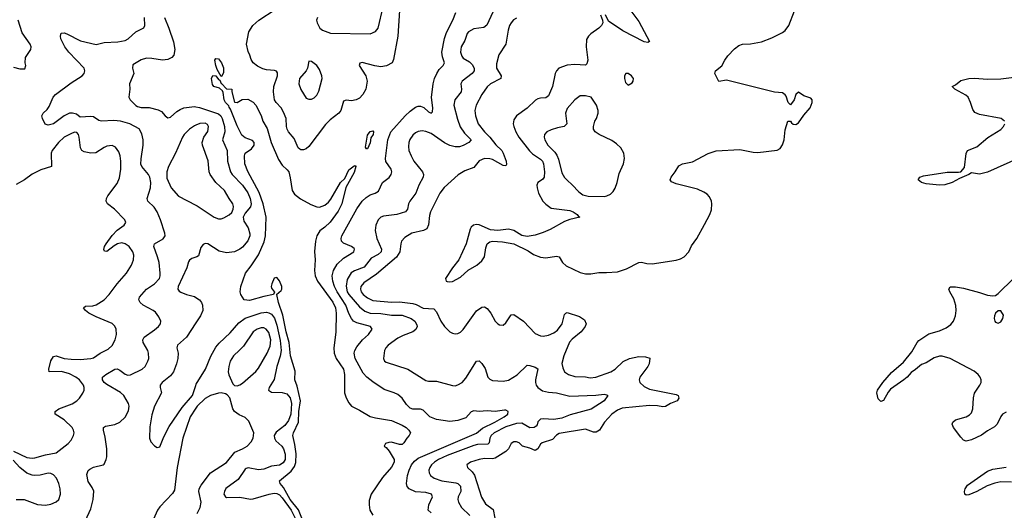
# Model space of a CAD drawing. Header units: inches. Extents: x 1550315 to 1685896, y 510706 to 640504.
# Tile 267 of 452: x 1618676 to 1626077, y 565229 to 568913. Entities that reach past the tile are written whole.
import ezdxf

# ---------------------------------------------------------------- set-up
doc = ezdxf.new("R2010")
doc.units = ezdxf.units.IN
doc.header["$MEASUREMENT"] = 0
doc.layers.add('B6516', color=7, linetype='Continuous')
doc.layers.add('B6526', color=7, linetype='Continuous')

msp = doc.modelspace()

# ---------------------------------------------------------------- linework, layer by layer
at = {"layer": 'B6516', "color": 5}
for points, elevation in [([(1618630, 568556), (1618676.4, 568543.6), (1618715.3, 568544.7), (1618722, 568570), (1618716, 568590), (1618720.7, 568630), (1618759.5, 568690), (1618762.9, 568710), (1618754.7, 568730), (1618694.8, 568814.8), (1618665, 568910)], 480), ([(1619170, 565152.4), (1619210, 565241.1), (1619228.4, 565310), (1619232.3, 565372.3), (1619221.1, 565401.1), (1619190, 565445.2), (1619181.6, 565498.4), (1619191.6, 565528.4), (1619202.3, 565537.7), (1619230, 565553.1), (1619302.7, 565570), (1619310, 565575.5), (1619326.3, 565610), (1619330.8, 565630.8), (1619330.9, 565690), (1619318.7, 565778.7), (1619305.7, 565830), (1619306, 565850), (1619320.1, 565859.9), (1619390, 565873.6), (1619430, 565890.3), (1619470, 565928.7), (1619495.1, 565975.1), (1619498.9, 566010), (1619493, 566030), (1619459.2, 566090), (1619432.6, 566112.6), (1619330, 566173.1), (1619311, 566190), (1619298, 566210), (1619298.9, 566230), (1619324.2, 566250), (1619390, 566289.1), (1619410, 566290.2), (1619430, 566281.3), (1619470.1, 566250.1), (1619490, 566245), (1619510, 566246.8), (1619596.3, 566290), (1619618.5, 566310), (1619640.4, 566350), (1619646.2, 566370), (1619645.1, 566410), (1619639.2, 566430), (1619603.1, 566490), (1619601.7, 566510), (1619612.8, 566530), (1619690, 566583.2), (1619720.5, 566610), (1619735.1, 566630), (1619736.9, 566650), (1619722.2, 566682.2), (1619695.7, 566715.7), (1619678.7, 566730), (1619604, 566770), (1619581.1, 566790), (1619571.1, 566810), (1619576, 566830), (1619629.9, 566890.1), (1619690, 566930.2), (1619726, 566970), (1619733, 566990), (1619733, 567010), (1619723.7, 567090), (1619713, 567133), (1619683.5, 567210), (1619689.8, 567230.2), (1619753.8, 567266.2), (1619769.7, 567290), (1619767.1, 567310), (1619733.5, 567410), (1619709.2, 567469.2), (1619685.8, 567505.8), (1619640.5, 567550), (1619635.1, 567570), (1619658.7, 567650), (1619662.4, 567690), (1619654, 567730), (1619644.2, 567750), (1619594.3, 567810), (1619587.6, 567827.6), (1619588.2, 567868.2), (1619603, 567970), (1619604.5, 568010), (1619595.4, 568055.4), (1619573.5, 568093.5), (1619504.5, 568130), (1619433.6, 568150), (1619384.9, 568155.1), (1619289.9, 568149.9), (1619270, 568155.5), (1619230, 568182.2), (1619210, 568186), (1619130, 568182), (1619103.1, 568203.1), (1619072.1, 568212.1), (1619050, 568209.8), (1619010, 568189.8), (1618930, 568129.9), (1618890, 568121), (1618868.5, 568128.5), (1618847.3, 568170), (1618843.7, 568190), (1618853.2, 568210), (1618882, 568238), (1618898, 568262), (1618928.3, 568330), (1618944.8, 568350), (1619062.3, 568437.7), (1619144.7, 568490), (1619160.5, 568510), (1619165.1, 568530), (1619159.7, 568550), (1619045.1, 568670), (1619015.1, 568710), (1618985.6, 568770), (1618982, 568790), (1618987.5, 568812.5), (1619010, 568813.4), (1619030, 568805.5), (1619134.1, 568754.1), (1619250, 568726), (1619310, 568741.7), (1619414.1, 568745.9), (1619470, 568756), (1619492.2, 568767.8), (1619550, 568820.9), (1619610, 568851), (1619616.3, 568870), (1619614.6, 568930)], 460), ([(1619763.9, 568930), (1619797.5, 568850), (1619832.7, 568747.3), (1619841.6, 568690), (1619834.1, 568645.9), (1619820.4, 568630), (1619790, 568614.5), (1619750, 568608.4), (1619670, 568621.8), (1619630, 568624), (1619590, 568611.7), (1619526.1, 568573.9), (1619523.6, 568550), (1619534, 568510), (1619502, 568430), (1619503.7, 568390), (1619496.3, 568330), (1619505.6, 568310), (1619548, 568268), (1619560.7, 568260.7), (1619590, 568253.1), (1619650, 568254), (1619716.3, 568236.3), (1619742.9, 568222.9), (1619770, 568191.6), (1619790, 568176.2), (1619810, 568180.5), (1619857.4, 568222.6), (1619881.6, 568238.4), (1619910.5, 568250), (1619970, 568259.3), (1619990, 568260.8), (1620000, 568258.8)], 440), ([(1620000, 568119.7), (1619990, 568115.5), (1619951.8, 568090), (1619912.7, 568050), (1619899.7, 568030), (1619846.4, 567910), (1619794.9, 567810), (1619783.1, 567770), (1619782.3, 567722.3), (1619814.6, 567650), (1619868.9, 567588.9), (1620000, 567519.3)], 460), ([(1618630, 565672), (1618730, 565625.5), (1618770, 565619.7), (1618790, 565622.4), (1618870, 565646.9), (1618950, 565659.7), (1619040.7, 565730), (1619063.7, 565756.3), (1619081.3, 565790), (1619085.7, 565810), (1619081.7, 565830), (1619071.1, 565850), (1619010, 565907.7), (1618942, 565950), (1618941.6, 565970), (1618970, 565992.1), (1619071.7, 566028.3), (1619106.3, 566050), (1619126.6, 566070), (1619151.5, 566108.5), (1619160.4, 566130), (1619161.4, 566150), (1619155.8, 566170), (1619125.6, 566210), (1619097.7, 566230), (1619050, 566252.8), (1618990, 566272), (1618898, 566270), (1618895.1, 566290), (1618909.7, 566350.3), (1618930, 566384.9), (1618950, 566388.4), (1619010, 566370.2), (1619063.6, 566363.6), (1619130, 566360.6), (1619212, 566368), (1619230, 566373.6), (1619280.5, 566410), (1619340, 566440), (1619370, 566466.4), (1619392.6, 566510), (1619402.6, 566550), (1619401.3, 566590), (1619392, 566612), (1619370, 566632.8), (1619250, 566681.4), (1619196.9, 566710), (1619169.7, 566730), (1619155.1, 566750), (1619170, 566761.6), (1619224.6, 566764.6), (1619250, 566772.2), (1619311.4, 566810), (1619349.1, 566850), (1619410, 566930.2), (1619479.8, 567010), (1619515.4, 567070), (1619532.4, 567110), (1619534.3, 567145.7), (1619526.6, 567170), (1619499.2, 567210), (1619470, 567230.7), (1619443.4, 567236.6), (1619410.8, 567229.2), (1619385.1, 567214.9), (1619330, 567172.3), (1619313.6, 567173.6), (1619308, 567188), (1619313.6, 567210), (1619325.4, 567230), (1619370, 567291.8), (1619408.4, 567331.6), (1619462, 567370), (1619474, 567390), (1619467.3, 567410), (1619388.4, 567490), (1619335.1, 567530), (1619326.6, 567550), (1619329, 567570), (1619338.8, 567590), (1619410, 567683.7), (1619426.2, 567726.2), (1619435.6, 567790), (1619436.1, 567850), (1619430.8, 567890), (1619420.5, 567920.5), (1619396.8, 567956.8), (1619370, 567968.2), (1619330, 567962.6), (1619310, 567954), (1619247.3, 567912.7), (1619210, 567909.8), (1619159.9, 567919.9), (1619143.5, 567930), (1619132.7, 567950), (1619124.1, 568030), (1619119.3, 568050), (1619106.4, 568066.4), (1619090, 568067.3), (1619070, 568060.9), (1619010.2, 568030), (1618968.9, 567990), (1618919.7, 567930), (1618913.8, 567910), (1618915.8, 567810), (1618835.1, 567784.9), (1618770, 567753.1), (1618711.8, 567710), (1618650, 567675.3)], 480), ([(1620000, 567129.7), (1619970, 567120.5), (1619953, 567107), (1619946, 567094), (1619931.2, 567050), (1619868.3, 566910), (1619866, 566890), (1619875.2, 566875.2), (1619886.9, 566866.9), (1619929.3, 566850), (1619990, 566834.2), (1620000, 566827.7)], 440), ([(1620000, 566635.9), (1619930.8, 566529.2), (1619861.1, 566470), (1619857.3, 566450), (1619867.8, 566407.8), (1619865.7, 566370), (1619855.8, 566330), (1619832.2, 566267.8), (1619810, 566237.7), (1619747, 566190), (1619732, 566170), (1619732, 566150), (1619742.4, 566110), (1619690, 566010.7), (1619670, 565946), (1619655.1, 565855.1), (1619652, 565770), (1619662.7, 565742.7), (1619690, 565713.2), (1619710, 565701.2), (1619730, 565706), (1619759.2, 565780.8), (1619800.6, 565859.4), (1619898.4, 566001.6), (1619975.2, 566090), (1620000, 566167.3)], 440), ([(1620000, 565995.6), (1619956.4, 565930), (1619903, 565770), (1619859.8, 565550), (1619840.4, 565379.6), (1619825.4, 565354.6), (1619730, 565255.6), (1619711.2, 565230), (1619662.6, 565117.4)], 460), ([(1618650, 565310.3), (1618710, 565310.3), (1618810, 565271.7), (1618870, 565267.2), (1618910, 565275.8), (1618950, 565292.7), (1618970, 565310.8), (1618982, 565350), (1618979.8, 565390), (1618969.8, 565430), (1618951.6, 565470), (1618930, 565495), (1618910, 565505.8), (1618890, 565508.3), (1618830, 565493.2), (1618790, 565489.8), (1618770, 565492.4), (1618730, 565507.9), (1618676.4, 565550), (1618626.1, 565606.1)], 480)]:
    msp.add_lwpolyline(points, dxfattribs=dict(at, elevation=elevation))
at = {"layer": 'B6526', "color": 5}
for points, elevation in [([(1621530, 568982), (1621518.6, 568790), (1621486.1, 568613.9), (1621475.1, 568590), (1621434.2, 568565.8), (1621390, 568559.7), (1621346.1, 568566.1), (1621250, 568590.3), (1621232.5, 568587.5), (1621227.6, 568570), (1621276.8, 568490), (1621288.6, 568450), (1621276.8, 568390), (1621256, 568350), (1621230, 568323.6), (1621206, 568310), (1621170, 568303.2), (1621130, 568308.9), (1621110, 568301.6), (1621088.8, 568231.2), (1621075.8, 568210), (1621010, 568161.8), (1620975.2, 568124.8), (1620850, 567960.2), (1620830, 567943.5), (1620810, 567935.2), (1620790, 567936.5), (1620781.6, 567941.6), (1620770, 567950.5), (1620739.8, 568019.8), (1620696.9, 568070), (1620686.4, 568090), (1620681.1, 568110), (1620678.9, 568170), (1620659.6, 568219.6), (1620642, 568250), (1620604, 568290), (1620591, 568311), (1620583.8, 568370), (1620586.7, 568410), (1620613.4, 568490), (1620614.4, 568514.4), (1620605.8, 568525.8), (1620591.6, 568531.6), (1620530, 568536.1), (1620503.2, 568543.2), (1620464.4, 568564.4), (1620430.4, 568590), (1620414.9, 568614.9), (1620407, 568647), (1620394.3, 568674.3), (1620382, 568730), (1620398.3, 568821.7), (1620427.4, 568870), (1620473.1, 568910), (1620597.4, 568990)], 440), ([(1620914.8, 568930), (1620906.8, 568910), (1620911, 568890), (1620931.3, 568850), (1620953.4, 568833.4), (1621012.3, 568812.3), (1621310, 568806.5), (1621350, 568823.7), (1621371.7, 568848.3), (1621408.4, 569010)], 460), ([(1623246.9, 569010), (1623330, 568900.4), (1623410.7, 568749.3), (1623398.5, 568741.5), (1623370, 568746), (1623210, 568829.8), (1623101.3, 568901.3), (1623079.5, 568950)], 520), ([(1621767.7, 565210), (1621747.2, 565230), (1621752.3, 565270), (1621778, 565330), (1621771.8, 565350), (1621730, 565362.3), (1621650, 565366.8), (1621603.1, 565390), (1621588.5, 565408.5), (1621583.6, 565430), (1621590.2, 565490), (1621602.7, 565530), (1621622.3, 565570), (1621642.9, 565597.1), (1621670, 565619.9), (1622110.4, 565809.6), (1622154.8, 565845.2), (1622248.2, 565890), (1622318.5, 565930), (1622346, 565950), (1622348.2, 565970), (1622330, 565980.9), (1622321.2, 565981.2), (1622250, 565971.3), (1622190, 565975.5), (1622130, 565971.2), (1622090, 565975.8), (1622070, 565968.7), (1622030, 565924), (1621970, 565904.2), (1621910, 565897.2), (1621810, 565910.1), (1621757.7, 565930), (1621710, 565981.5), (1621690, 565988.1), (1621630, 565987.5), (1621610, 565996.9), (1621583.8, 566023.8), (1621550, 566070.3), (1621517.8, 566097.8), (1621491.2, 566111.2), (1621415.8, 566135.8), (1621330, 566194.4), (1621284.7, 566230), (1621258.6, 566258.6), (1621198.5, 566370), (1621190.9, 566410), (1621195.8, 566430), (1621210, 566455.6), (1621254, 566510), (1621298.4, 566550), (1621325.5, 566590), (1621312, 566610), (1621210, 566635.9), (1621186.2, 566650), (1621170, 566669.2), (1621150, 566706.7), (1621126.5, 566770), (1621061.5, 566870), (1621041.4, 566910), (1621029.6, 566950), (1621025.9, 566990), (1621034, 567030), (1621061.8, 567078.2), (1621110, 567121.2), (1621186.7, 567170), (1621193.4, 567190), (1621190, 567195.5), (1621170.7, 567210), (1621110, 567234.9), (1621094.9, 567250), (1621091.5, 567270), (1621097.6, 567290), (1621210, 567493.5), (1621250.1, 567549.9), (1621281.1, 567578.9), (1621310, 567597.7), (1621348.5, 567611.5), (1621373.7, 567626.3), (1621404.2, 567690), (1621452.2, 567727.8), (1621468.5, 567750), (1621473.4, 567770), (1621468.9, 567790), (1621429.3, 567849.3), (1621424.7, 567870), (1621443, 568010), (1621466.1, 568070), (1621573.9, 568190), (1621610, 568225.6), (1621650, 568255.5), (1621670, 568262.8), (1621690, 568263.2), (1621714.2, 568254.2), (1621750, 568220.5), (1621770, 568209.7), (1621779.6, 568220.4), (1621781.8, 568250), (1621772.1, 568327.9), (1621784, 568430), (1621794.1, 568470), (1621810.8, 568510), (1621830, 568539.3), (1621858.5, 568570), (1621868.1, 568590), (1621854.7, 568634.7), (1621850.1, 568670), (1621868.6, 568771.4), (1621884.1, 568815.9), (1621931.3, 568910), (1621953.9, 568966.1)], 440), ([(1622232.3, 568970), (1622188.4, 568871.6), (1622166, 568854), (1622090, 568843.5), (1622050, 568822.3), (1622039.7, 568810), (1622022.3, 568757.7), (1621993.4, 568710), (1621989.2, 568670), (1621999.3, 568639.3), (1622010, 568624.2), (1622056.2, 568596.2), (1622077.3, 568577.3), (1622091.4, 568550), (1622091.6, 568530), (1622077, 568510), (1622001.3, 568450), (1621993.1, 568430), (1621998.2, 568390), (1621993.2, 568370), (1621947.3, 568310), (1621940.2, 568270), (1621966.1, 568166.1), (1621988.1, 568108.1), (1622020.4, 568060.4), (1622068.8, 568010), (1622052.4, 567990), (1622010, 567967), (1621981.7, 567958.3), (1621950, 567957.3), (1621910, 567968.6), (1621870, 567987), (1621770, 568057.9), (1621730, 568074.5), (1621702.3, 568077.7), (1621670, 568073.8), (1621650, 568063.5), (1621630, 568045.1), (1621608, 568012), (1621600.7, 567990), (1621598.4, 567961.6), (1621602.3, 567930), (1621617.5, 567890), (1621639.3, 567850), (1621702.7, 567770), (1621711.5, 567750), (1621708.1, 567730), (1621676.9, 567670), (1621652.9, 567610), (1621607.4, 567550), (1621598.3, 567530), (1621590.2, 567489.8), (1621577.1, 567470), (1621510, 567449.8), (1621410, 567438.3), (1621390, 567429.6), (1621370.2, 567409.8), (1621354, 567370), (1621349.1, 567330), (1621361.7, 567270), (1621395, 567190), (1621392.8, 567170), (1621370.2, 567150), (1621317.9, 567122.1), (1621265.8, 567054.2), (1621192.1, 567027.9), (1621168.7, 567011.3), (1621138.3, 566961.7), (1621128.8, 566911.2), (1621138.8, 566870), (1621150.6, 566850), (1621230, 566755.9), (1621270, 566723.3), (1621310, 566710.1), (1621390, 566706.6), (1621470, 566694.9), (1621550, 566693.5), (1621618, 566670), (1621646.9, 566650), (1621661.7, 566621.7), (1621662.9, 566610), (1621654, 566586), (1621631.4, 566568.6), (1621558.8, 566541.2), (1621519, 566521), (1621446.7, 566470), (1621428.8, 566450), (1621418.7, 566430), (1621410.4, 566370), (1621419.3, 566350), (1621430, 566340.4), (1621593, 566290), (1621730, 566202.7), (1621750, 566198.5), (1621810, 566198.8), (1621930, 566166.4), (1621950, 566164.4), (1621970, 566170.3), (1622001.6, 566190), (1622030, 566222), (1622110, 566348.4), (1622130, 566350.3), (1622150, 566331.7), (1622174, 566294), (1622195.6, 566230), (1622210, 566213.4), (1622230, 566204.4), (1622310, 566199.3), (1622350, 566205.2), (1622414.7, 566245.3), (1622490, 566318), (1622510, 566316.5), (1622550, 566303.1), (1622570.2, 566290.2), (1622552.9, 566210), (1622553.7, 566190), (1622558.4, 566170), (1622570.2, 566150), (1622606.3, 566126.3), (1622650, 566115.9), (1622710, 566110.1), (1622810, 566085.6), (1623007.3, 566092.7), (1623070, 566102.3), (1623090, 566097.1), (1623097.1, 566090), (1623069, 566050), (1622972.6, 565987.4), (1622814.9, 565945.1), (1622750, 565920.7), (1622690, 565912.1), (1622610, 565916.3), (1622590, 565912.9), (1622570, 565893), (1622565.2, 565870), (1622558.8, 565861.2), (1622543.8, 565850), (1622510, 565848.1), (1622450, 565884.5), (1622410, 565880.2), (1622330, 565856.9), (1622242.2, 565810), (1622218.7, 565790), (1622208.9, 565770), (1622205.3, 565734.7), (1622194.6, 565725.4), (1622117.6, 565722.4), (1622090, 565716.7), (1621890, 565641), (1621824.7, 565610), (1621793.4, 565590), (1621771.7, 565570), (1621758.6, 565550), (1621752.5, 565530), (1621754.3, 565510), (1621764.7, 565490), (1621790.3, 565470), (1621850, 565450.1), (1621955, 565435), (1621970, 565429.4), (1621989.4, 565410), (1621992.3, 565370), (1621972.3, 565330), (1621970.2, 565310), (1621974.2, 565290), (1621998.2, 565250), (1622058.6, 565190)], 460), ([(1622410, 568923.7), (1622388.5, 568911.5), (1622369.6, 568890.4), (1622357.7, 568870), (1622346.5, 568833.5), (1622329.3, 568730), (1622276.9, 568650), (1622259.5, 568580.5), (1622261.2, 568550), (1622295.5, 568490), (1622292.4, 568470), (1622214.3, 568430), (1622190, 568409.8), (1622151, 568350), (1622108.4, 568271.6), (1622101.4, 568250), (1622097.8, 568230), (1622101.7, 568190), (1622123.2, 568130), (1622168.7, 568070), (1622210.9, 568030.9), (1622254.3, 567974.3), (1622298.9, 567930), (1622310.7, 567910), (1622332.9, 567850), (1622335.2, 567824.8), (1622330, 567815.1), (1622310, 567817.3), (1622230, 567862), (1622210, 567868.3), (1622170, 567869.8), (1622130, 567854.2), (1622090, 567802.7), (1622021.5, 567778.5), (1621972.6, 567747.4), (1621867.3, 567652.7), (1621835.3, 567610), (1621763.5, 567470), (1621756.2, 567443.8), (1621748.2, 567371.8), (1621736.7, 567343.3), (1621710.1, 567329.9), (1621623, 567310), (1621570, 567278.3), (1621546.7, 567250), (1621539.7, 567230), (1621534.3, 567170), (1621509.3, 567130.7), (1621358.1, 567001.9), (1621261.9, 566938.1), (1621240.1, 566910), (1621237, 566890), (1621243.3, 566870), (1621258.4, 566850), (1621290, 566824.8), (1621330, 566805.6), (1621470, 566792.5), (1621530, 566794.5), (1621630, 566782.3), (1621655.6, 566775.6), (1621710, 566746.9), (1621790, 566741.6), (1621810, 566719.5), (1621841.5, 566650), (1621869.5, 566609.5), (1621910, 566570.2), (1621930, 566559), (1621950, 566554.3), (1621970, 566557.4), (1621990, 566567.2), (1622010, 566585.7), (1622110, 566725.7), (1622150, 566754.6), (1622170, 566755.8), (1622190, 566743.8), (1622217, 566710), (1622250.4, 566650), (1622268.9, 566628.9), (1622281.7, 566621.7), (1622310, 566620.4), (1622330, 566638), (1622370, 566697.1), (1622390, 566699.5), (1622462, 566650), (1622550, 566557.6), (1622590, 566538.7), (1622610, 566537), (1622650, 566544.6), (1622690, 566561.7), (1622718.1, 566581.9), (1622752.4, 566630), (1622770, 566698.8), (1622781.2, 566710), (1622790, 566713.1), (1622883.7, 566683.7), (1622920.3, 566660.3), (1622934, 566630), (1622926.4, 566610), (1622897, 566570), (1622830, 566514.5), (1622809.5, 566490.5), (1622766.4, 566390), (1622751.5, 566331.5), (1622757.8, 566297.8), (1622770.4, 566270), (1622802, 566250), (1622850, 566233.8), (1622930, 566231.4), (1622964.4, 566224.4), (1623007.7, 566227.7), (1623119.7, 566270), (1623150.9, 566290), (1623212.8, 566347.2), (1623260.7, 566370), (1623330, 566384.8), (1623380.5, 566380.5), (1623411.6, 566371.6), (1623407.2, 566330), (1623396.9, 566310), (1623337.4, 566230), (1623332, 566210), (1623337.6, 566190), (1623370, 566157.7), (1623410, 566139), (1623610, 566099.8), (1623624.4, 566090), (1623630.1, 566070), (1623616.9, 566050), (1623568, 566032), (1623530, 566009.8), (1623510, 566006.8), (1623470, 566013.9), (1623410, 566015.3), (1623204.6, 565995.4), (1623170, 565981.6), (1623128.1, 565950), (1623071.1, 565890), (1623034.3, 565830), (1623010, 565815.8), (1622990, 565816.5), (1622930, 565838.9), (1622730, 565806.5), (1622710, 565792.9), (1622680.4, 565759.6), (1622603.2, 565736.8), (1622590, 565725.5), (1622570, 565690.9), (1622550, 565677.1), (1622510, 565696.2), (1622455.4, 565710), (1622430, 565736), (1622410, 565744.4), (1622390, 565743), (1622370.3, 565729.7), (1622350.2, 565690), (1622331.3, 565670), (1622250, 565619.9), (1622230, 565614.6), (1622170, 565619.2), (1622130, 565611.7), (1622065.5, 565590), (1622038, 565570), (1622041.6, 565550), (1622077.4, 565517.4), (1622094.1, 565494.1), (1622146.9, 565326.9), (1622178.6, 565278.6), (1622235.6, 565235.6), (1622247.8, 565170)], 480), ([(1623041.6, 568950), (1623057.3, 568910), (1623060.5, 568890), (1623050.5, 568870), (1623030.4, 568850), (1622970, 568806.2), (1622951.5, 568788.5), (1622936.6, 568763.4), (1622932.9, 568710), (1622946.5, 568610), (1622939.2, 568580.8), (1622929.1, 568570.9), (1622850, 568576.5), (1622790, 568570.6), (1622728.7, 568550), (1622710.3, 568530), (1622700.8, 568510), (1622682, 568410), (1622650, 568342), (1622630, 568325.4), (1622590, 568324.4), (1622570, 568319.1), (1622552, 568308), (1622491.6, 568248.4), (1622410, 568191.1), (1622390, 568160.9), (1622386, 568130), (1622390.2, 568110), (1622405.1, 568070), (1622428.3, 568030), (1622507.7, 567927.7), (1622530, 567905.9), (1622590, 567864.8), (1622604.8, 567850), (1622613.8, 567830), (1622620.7, 567770), (1622617.1, 567730), (1622606.9, 567713.1), (1622571.6, 567690), (1622563.2, 567670), (1622564.6, 567650), (1622576.8, 567610), (1622608.5, 567550), (1622630, 567527.5), (1622670, 567498.3), (1622810, 567479.8), (1622836, 567470), (1622866.7, 567450), (1622876.2, 567436.2), (1622886.8, 567430), (1622810, 567411.6), (1622770, 567397.3), (1622663, 567337), (1622610, 567314.2), (1622550, 567295.4), (1622490, 567286), (1622450, 567291.8), (1622390, 567329.4), (1622350, 567340.7), (1622270, 567329.6), (1622214.3, 567334.3), (1622130, 567371.3), (1622110, 567375.1), (1622086.8, 567370), (1622070, 567356), (1622061.2, 567338.8), (1622032.1, 567230), (1621976.5, 567110), (1621928.9, 567050), (1621875.5, 566970), (1621882, 566950), (1621890, 566946), (1621910, 566943.6), (1621930, 566947.9), (1621990, 566979), (1622048.1, 567031.9), (1622111.9, 567070), (1622150, 567102.9), (1622170, 567132.7), (1622179.4, 567200.6), (1622189.8, 567230.2), (1622210, 567245.7), (1622230, 567248.9), (1622303.9, 567243.9), (1622390, 567230.6), (1622496.9, 567176.9), (1622538.4, 567150), (1622590, 567128.6), (1622630, 567124), (1622710, 567136.5), (1622730, 567131.4), (1622756, 567090), (1622784.4, 567064.4), (1622890, 567013.5), (1622930, 567003.8), (1622970, 567004), (1623030, 567014.7), (1623086.2, 567013.8), (1623170, 567020.1), (1623238.3, 567041.7), (1623330, 567090.9), (1623350, 567093), (1623390, 567082.5), (1623430, 567080.5), (1623610, 567107.7), (1623642.8, 567117.2), (1623670, 567131.8), (1623705, 567170), (1623726.2, 567213.8), (1623766.2, 567270), (1623824.4, 567375.6), (1623862.4, 567450), (1623875.2, 567484.8), (1623879.6, 567530), (1623876.9, 567550), (1623862, 567582), (1623843.1, 567603.1), (1623819, 567619), (1623770, 567640.5), (1623610, 567680.7), (1623575.1, 567695.1), (1623565.2, 567710), (1623572.3, 567730), (1623603.7, 567770), (1623630, 567816), (1623658, 567830), (1623733.7, 567846.3), (1623850, 567908.5), (1623910, 567927.2), (1624090, 567937.6), (1624190, 567917.1), (1624224.7, 567915.3), (1624370, 567933.4), (1624393.1, 567946.9), (1624410, 567973), (1624421.2, 568010), (1624430, 568084.7), (1624450, 568152), (1624470, 568152), (1624477.5, 568137.5), (1624490, 568127.3), (1624510, 568124.9), (1624530, 568139.3), (1624570, 568195.5), (1624617.6, 568250), (1624632, 568290), (1624632, 568310), (1624622.5, 568322.5), (1624570, 568341.5), (1624530, 568367.8), (1624510.4, 568350), (1624496.5, 568310), (1624470, 568272.3), (1624451.4, 568291.4), (1624437.8, 568337.8), (1624429.8, 568349.8), (1624410, 568362.6), (1624350, 568368.5), (1623990, 568458.9), (1623930, 568449.2), (1623902, 568510), (1623906.6, 568530), (1623954.9, 568565.1), (1623975.1, 568610), (1623998.3, 568641.7), (1624050, 568693.4), (1624081.7, 568718.3), (1624110, 568728.4), (1624170, 568732), (1624252.3, 568747.7), (1624330, 568776.4), (1624410, 568817), (1624430, 568831.8), (1624458, 568870), (1624499.6, 568980.4)], 520), ([(1620828.9, 565088.9), (1620772.3, 565232.3), (1620709.4, 565310), (1620659.8, 565399.8), (1620634.6, 565430), (1620627.8, 565450), (1620716.1, 565523.9), (1620741, 565559), (1620751.6, 565588.4), (1620753.1, 565653.1), (1620744.5, 565724.5), (1620729.9, 565790), (1620734.3, 565810), (1620771.8, 565890), (1620775.3, 565970), (1620786.9, 566050), (1620761.4, 566161.4), (1620744.2, 566210), (1620745.5, 566274.5), (1620712.8, 566390), (1620702.7, 566490), (1620679, 566570), (1620655.1, 566695.1), (1620622.5, 566790), (1620609.4, 566849.4), (1620606, 566850), (1620640.7, 566879.3), (1620646.6, 566890), (1620647.6, 566910), (1620630, 566952), (1620610, 566976.2), (1620590, 566971.8), (1620570.4, 566930), (1620567, 566910), (1620570, 566898), (1620592, 566868), (1620584.7, 566850), (1620510, 566835.5), (1620404.4, 566804.4), (1620364, 566810), (1620337.2, 566850), (1620333.2, 566870), (1620338, 566910), (1620374, 567010), (1620416, 567064), (1620472, 567148), (1620514.8, 567245.2), (1620524.2, 567290), (1620529.1, 567429.1), (1620505.3, 567530), (1620476.1, 567616.1), (1620390, 567773.6), (1620367.3, 567830), (1620366, 567890), (1620370, 567911.3), (1620417.7, 567942.3), (1620438.4, 567970), (1620439.5, 567990), (1620425.6, 568005.6), (1620370, 568024.7), (1620345.3, 568045.3), (1620310, 568116.2), (1620261.6, 568241.6), (1620250, 568255.3), (1620247, 568267), (1620222.4, 568290), (1620213.6, 568310), (1620206.6, 568366.6), (1620199.7, 568379.7), (1620177.6, 568397.6), (1620136, 568410), (1620125.1, 568425.1), (1620117.2, 568470), (1620126.8, 568493.2), (1620151.1, 568491.1), (1620170, 568464.7), (1620179.8, 568459.8), (1620190, 568434), (1620194, 568434), (1620230, 568394), (1620270, 568392), (1620271, 568370), (1620290, 568294), (1620310, 568292), (1620347.2, 568312.8), (1620390, 568315.8), (1620430, 568293.1), (1620450, 568270.3), (1620490, 568193), (1620502.6, 568150), (1620536.3, 568096.3), (1620565.8, 567990), (1620622.3, 567862.3), (1620650, 567820.4), (1620686.6, 567786.6), (1620698, 567770), (1620710, 567724.7), (1620723.8, 567630), (1620742.2, 567602.2), (1620787.1, 567567.1), (1620864, 567524), (1620908.5, 567508.5), (1620930, 567505.8), (1620970, 567520.4), (1620996.4, 567543.6), (1621013.6, 567566.4), (1621086.5, 567690), (1621119, 567721), (1621150, 567784.5), (1621190, 567816.5), (1621196.9, 567816.9), (1621201.6, 567810), (1621190, 567766.3), (1621127, 567653), (1621096.5, 567530), (1621070, 567475.1), (1621010, 567393.7), (1620970, 567354.8), (1620932, 567328), (1620909.5, 567290.5), (1620899.5, 567250), (1620893.2, 567173.2), (1620896.5, 567110), (1620891.3, 567030), (1620897.7, 566990), (1620914.5, 566950), (1621030, 566793.1), (1621050.1, 566750), (1621054.6, 566710), (1621053.3, 566566.7), (1621036.9, 566450), (1621038.9, 566410), (1621054.6, 566370), (1621110.1, 566290), (1621117, 566250), (1621118, 566110), (1621130, 566074.4), (1621150, 566036), (1621170.3, 566010), (1621230, 565982.1), (1621310, 565934.2), (1621350, 565923.2), (1621470, 565904.7), (1621550, 565867.6), (1621580.3, 565850), (1621601.1, 565830), (1621614, 565810), (1621604.4, 565790), (1621585.7, 565770), (1621564.2, 565735.8), (1621550, 565723.7), (1621530, 565723), (1621470, 565740.5), (1621450, 565738.7), (1621426.8, 565730), (1621416, 565710), (1621430, 565700.7), (1621453.2, 565673.2), (1621491.4, 565611.4), (1621491.5, 565590), (1621470, 565554.3), (1621403.4, 565476.6), (1621318.3, 565350), (1621303.4, 565303.4), (1621301.7, 565270), (1621307.2, 565230), (1621330, 565193)], 420), ([(1626077.6, 568150), (1626052.7, 568170), (1625890, 568202), (1625856.6, 568216.6), (1625839.2, 568239.2), (1625823.7, 568290), (1625804.4, 568330), (1625786.6, 568346.6), (1625705.2, 568390), (1625684, 568410), (1625710, 568424), (1625750, 568457.3), (1625810, 568472.1), (1625853.4, 568473.4), (1625950, 568465.2), (1626050, 568467.6), (1626250, 568494.3)], 480), ([(1620000, 568258.8), (1620026.5, 568253.5), (1620170, 568206.7), (1620187.2, 568190), (1620197.6, 568170), (1620215.8, 568110), (1620217.2, 568070), (1620201.3, 568010), (1620234.4, 567930), (1620238.7, 567850), (1620261, 567770), (1620273.1, 567750), (1620350.4, 567670), (1620390, 567612.3), (1620408.2, 567570), (1620415.7, 567530), (1620411.5, 567508.5), (1620370, 567460.8), (1620356.8, 567430), (1620360.2, 567400.2), (1620394, 567350), (1620406.1, 567306.1), (1620405.5, 567290), (1620390, 567252), (1620350, 567205.8), (1620329.6, 567190), (1620290, 567170.2), (1620230, 567162.6), (1620176, 567176), (1620090, 567230.3), (1620070, 567232.7), (1620056.1, 567223.9), (1620038.6, 567201.4), (1620019.3, 567140.7), (1620007.9, 567132.1), (1620000, 567129.7)], 440), ([(1620000, 567519.3), (1620010, 567514), (1620138, 567430), (1620170, 567417.7), (1620190, 567417.3), (1620210, 567425.2), (1620250, 567447.5), (1620270, 567466.2), (1620280.5, 567490), (1620282.9, 567510), (1620279.2, 567530), (1620249.6, 567570), (1620215.4, 567630), (1620149.8, 567690), (1620107.8, 567750), (1620101.5, 567770), (1620093.7, 567853.7), (1620050.8, 567970), (1620048.8, 567990), (1620060.4, 568030), (1620090, 568074), (1620095.3, 568110), (1620086.6, 568126.6), (1620070, 568135.3), (1620030, 568132.2), (1620000, 568119.7)], 460), ([(1626190, 567876), (1625950, 567767.3), (1625890, 567752.8), (1625830, 567762.7), (1625811, 567750), (1625739, 567721), (1625684.9, 567690), (1625630, 567672.8), (1625589.7, 567669.7), (1625490, 567680.7), (1625455.3, 567690), (1625428.7, 567710), (1625442, 567730), (1625470, 567739.5), (1625647, 567767), (1625733.2, 567766.8), (1625749, 567771), (1625777.2, 567802.8), (1625791.1, 567908.9), (1625800.9, 567930), (1625870, 567957.4), (1625952.5, 568027.5), (1626050, 568087.9), (1626069.7, 568110), (1626079.7, 568130)], 480), ([(1626090, 565965.4), (1626064.4, 565950), (1626050, 565934), (1626023.1, 565876.9), (1626003.8, 565856.2), (1625950, 565826), (1625906.4, 565793.6), (1625830, 565757.4), (1625790, 565748.4), (1625770, 565756.3), (1625750, 565778.7), (1625695.6, 565850), (1625684.5, 565875.5), (1625689.2, 565890), (1625710, 565908), (1625790, 565932.2), (1625814.8, 565945.2), (1625830, 565960.7), (1625839.7, 565990), (1625845.3, 566074.7), (1625852, 566108), (1625894, 566170), (1625903.6, 566190), (1625904.2, 566210), (1625896.3, 566230), (1625880.5, 566250), (1625850, 566274.8), (1625670, 566369.8), (1625610, 566386.8), (1625590, 566385.3), (1625550, 566373), (1625490, 566337.5), (1625455.4, 566324.6), (1625410, 566285.3), (1625375.9, 566264.1), (1625345.7, 566230), (1625321.1, 566210), (1625222.4, 566137.6), (1625203.9, 566116.1), (1625170, 566054), (1625150, 566046.6), (1625130, 566067), (1625118.4, 566110), (1625123.6, 566130), (1625163, 566190), (1625230, 566263.7), (1625318.5, 566341.5), (1625381.7, 566418.3), (1625422.9, 566490), (1625435.6, 566504.4), (1625510, 566554.2), (1625590, 566576.6), (1625640.2, 566599.8), (1625675.3, 566624.7), (1625694.3, 566650), (1625709.8, 566690), (1625714.8, 566730), (1625713.5, 566766.5), (1625697.2, 566817.2), (1625666.3, 566870), (1625660.7, 566890), (1625670, 566906.8), (1625710, 566906.4), (1625770, 566896.1), (1625890, 566865.2), (1625950, 566843.7), (1625990, 566839.3), (1626010, 566842), (1626030, 566856.3), (1626146, 566970)], 480), ([(1620000, 566827.7), (1620027.1, 566810), (1620042.7, 566790), (1620050.8, 566770), (1620051.6, 566730), (1620035, 566690), (1620000, 566635.9)], 440), ([(1620000, 566167.3), (1620003.1, 566176.9), (1620072, 566288), (1620113.3, 566386.7), (1620150, 566455.1), (1620175, 566485), (1620257.9, 566562.1), (1620323, 566637), (1620370, 566671.7), (1620490, 566712.1), (1620530, 566715.6), (1620550, 566711.7), (1620570, 566700.6), (1620591.7, 566671.7), (1620610, 566618.5), (1620635.1, 566504.9), (1620641.6, 566430), (1620634.6, 566385.4), (1620609.9, 566310), (1620587.6, 566212.4), (1620551.8, 566150), (1620547.1, 566130), (1620570, 566117.4), (1620650, 566114.8), (1620684.1, 566104.1), (1620710, 566073.1), (1620719.6, 566030), (1620712.9, 565950), (1620697.2, 565902.8), (1620670, 565866.7), (1620603.2, 565816.8), (1620589.8, 565790), (1620590.9, 565770), (1620601.1, 565750), (1620645.8, 565710), (1620658, 565690), (1620671.5, 565650), (1620670.4, 565610), (1620655.5, 565584.5), (1620630, 565568), (1620570, 565559.8), (1620510, 565537.7), (1620470, 565532.8), (1620392.7, 565547.3), (1620378, 565542), (1620370, 565537), (1620318.4, 565461.6), (1620226, 565394), (1620214.7, 565370), (1620211.6, 565350), (1620222, 565330), (1620230, 565325.4), (1620330, 565326.8), (1620410, 565312.8), (1620430, 565314.9), (1620551.6, 565351.6), (1620590, 565357.9), (1620610, 565355.8), (1620630, 565345.6), (1620650, 565323.7), (1620717.7, 565230), (1620745.7, 565170)], 440), ([(1620010, 565204), (1620032.8, 565250), (1620039.5, 565290), (1620021.6, 565370), (1620024.4, 565390), (1620040.8, 565419.2), (1620110.7, 565510), (1620231.2, 565588.8), (1620293.2, 565666.8), (1620351.6, 565690), (1620386.6, 565710), (1620416.1, 565743.9), (1620430.9, 565770), (1620435.3, 565810), (1620398.7, 565898.7), (1620370, 565925.4), (1620325.5, 565945.5), (1620289.7, 565970), (1620277.3, 565990), (1620254.5, 566074.5), (1620236.6, 566096.6), (1620223.6, 566103.6), (1620191.3, 566111.3), (1620170, 566109.7), (1620110, 566091.1), (1620070, 566069.8), (1620009.6, 566010), (1620000, 565995.6)], 460), ([(1626130, 565441.5), (1626050, 565442.2), (1626006.3, 565433.7), (1625948.1, 565411.9), (1625870, 565369.8), (1625810, 565346), (1625790, 565343.7), (1625781.2, 565350), (1625778, 565370), (1625783.7, 565390), (1625801.2, 565418.8), (1625950, 565522.6), (1625990, 565539.3), (1626090, 565554.2)], 480)]:
    msp.add_lwpolyline(points, dxfattribs=dict(at, elevation=elevation))
for points, elevation in [([(1620190, 568486), (1620159.6, 568539.6), (1620149.7, 568569.7), (1620142.6, 568610), (1620150, 568621.6), (1620170, 568618.3), (1620192.2, 568590), (1620208.3, 568551.7), (1620206.8, 568513.2), (1620194, 568486)], 420), ([(1620850, 568602), (1620838.9, 568550), (1620829.1, 568530), (1620779.1, 568470), (1620774, 568430), (1620790, 568387.7), (1620830, 568323.8), (1620850, 568314.9), (1620870, 568314.9), (1620890, 568326.4), (1620910, 568346), (1620924.7, 568375.3), (1620949.7, 568470), (1620946.9, 568490), (1620930, 568539.3), (1620910, 568569.5), (1620870, 568598)], 460), ([(1623250, 568508.7), (1623231.6, 568508.4), (1623221, 568490), (1623221, 568470), (1623230, 568442), (1623250, 568422), (1623280.4, 568439.6), (1623288, 568450), (1623288.7, 568470), (1623275.3, 568490)], 540), ([(1622930, 568341.6), (1622890, 568341.6), (1622850, 568311.6), (1622790, 568246.6), (1622779.6, 568210), (1622788.5, 568131.5), (1622779.9, 568120.1), (1622768.8, 568111.2), (1622718.5, 568101.5), (1622670, 568086), (1622637.3, 568070), (1622621.3, 568050), (1622617.6, 568030), (1622623.7, 568010), (1622646, 567970), (1622697.7, 567917.7), (1622714.4, 567894.4), (1622725.4, 567865.4), (1622750, 567762), (1622770, 567728.9), (1622790, 567707.6), (1622830, 567672.9), (1622880, 567620), (1622910, 567597.5), (1622950, 567587.7), (1623070, 567586.4), (1623090, 567590.2), (1623116.3, 567603.7), (1623136.2, 567623.8), (1623151.6, 567648.4), (1623166.4, 567690), (1623181.8, 567758.2), (1623213.7, 567830), (1623221, 567870), (1623216.9, 567910), (1623195.1, 567950), (1623161.8, 567981.8), (1623125.9, 568005.9), (1623032.7, 568050), (1623002.7, 568070), (1622989.2, 568090), (1622989.2, 568110), (1622999.3, 568150), (1623012.3, 568170), (1623023.7, 568210), (1623024.5, 568230), (1623012.7, 568270), (1622971.5, 568331.5)], 540), ([(1621290, 567942.9), (1621283.3, 567943.3), (1621276.5, 567956.5), (1621290, 568044.7), (1621310, 568072.4), (1621330, 568079.1), (1621336.4, 568070), (1621331.9, 568051.9), (1621314.4, 568025.6), (1621310, 567988.7)], 420), ([(1626050, 566726), (1626030, 566726), (1626010.8, 566710), (1626003.8, 566690), (1626001.6, 566670), (1626006, 566650), (1626010, 566642.8), (1626030, 566634), (1626050, 566645.5), (1626067, 566670), (1626070, 566695.3)], 480), ([(1620490, 566598.7), (1620460.9, 566590), (1620432.1, 566570), (1620357.2, 566462.8), (1620329.4, 566430.6), (1620284.4, 566390), (1620259, 566350), (1620247.1, 566310), (1620243.9, 566270), (1620247.3, 566247.3), (1620279.3, 566179.3), (1620290, 566166.8), (1620310, 566164.9), (1620330, 566170.5), (1620350, 566184.4), (1620450, 566271.8), (1620470, 566297), (1620537.4, 566410), (1620558, 566462), (1620562.8, 566510), (1620550, 566564.2), (1620529.7, 566590), (1620510, 566598.6)], 460)]:
    msp.add_lwpolyline(points, close=True, dxfattribs=dict(at, elevation=elevation))

doc.saveas('drawing.dxf')
